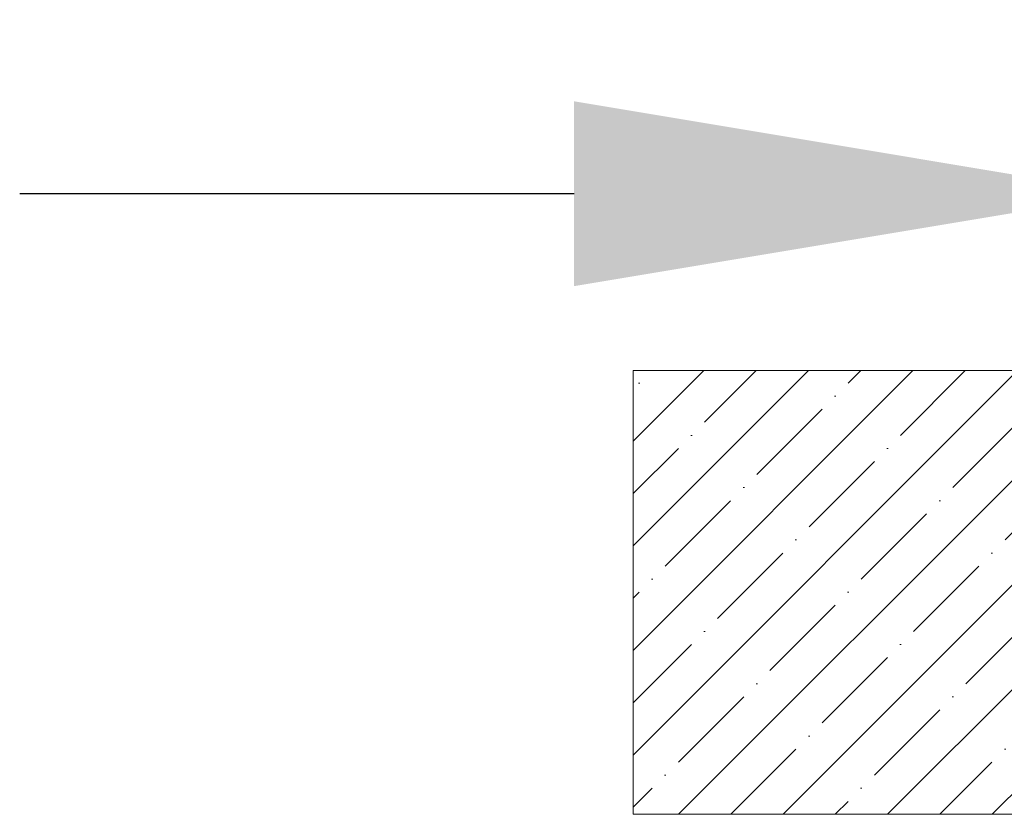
# Model space of a CAD drawing. Header units: inches. Extents: x 0 to 77643, y -44170 to 0.
# Tile 373 of 546: x 76050 to 76103, y -39501 to -39458. Entities that reach past the tile are written whole.
import ezdxf
from ezdxf.lldxf.tags import DXFTag

# ---------------------------------------------------------------- set-up
doc = ezdxf.new("R2010")
doc.units = ezdxf.units.IN
doc.header["$MEASUREMENT"] = 0
doc.layers.get('0').update_dxf_attribs({"lineweight": 0})
doc.layers.get('Defpoints').update_dxf_attribs({"lineweight": 0})
doc.styles.get("Standard").update_dxf_attribs({"font": 'arial.ttf', "width": 0.75})
tags = doc.linetypes.add('HIDDEN2', pattern=[4.7625, 3.175, -1.5875]).pattern_tags.tags
tags[6:7] = [DXFTag(74, 4), DXFTag(75, 0), DXFTag(340, '0'), DXFTag(46, 0.0), DXFTag(50, 0.0), DXFTag(44, 0.0), DXFTag(45, 0.0)]
tags[4:5] = [DXFTag(74, 4), DXFTag(75, 0), DXFTag(340, '0'), DXFTag(46, 0.0), DXFTag(50, 0.0), DXFTag(44, 0.0), DXFTag(45, 0.0)]
doc.dimstyles.get("Standard").update_dxf_attribs({"dimtxt": 0.18, "dimasz": 0.18, "dimexe": 0.18, "dimexo": 0.0625, "dimgap": 0.09, "dimtad": 0, "dimtih": 1, "dimtoh": 1, "dimdec": 4, "dimzin": 0, "dimdsep": 46, "dimtxsty": 'Standard', "dimcen": 0.09, "dimadec": 0, "dimazin": 0, "dimtfac": 1, "dimtdec": 4, "dimtofl": 0, "dimtmove": 0, "dimatfit": 3, "dimfxl": 1, "dimtolj": 1, "dimtzin": 0, "dimarcsym": 0})

# ---------------------------------------------------------------- blocks, each defined once
blk = doc.blocks.new('*D1795')
at = {"color": 0, "linetype": 'Continuous', "lineweight": -2}
for p, q in [((76079.997, -39467.518), (76049.997, -39467.518)), ((76109.997, -39496.402), (76109.997, -39467.338)), ((76178.397, -39496.402), (76178.397, -39467.338)), ((76208.397, -39467.518), (76238.397, -39467.518))]:
    blk.add_line(p, q, dxfattribs=at)
at = {"color": 0}
for points in [[(76079.997, -39472.518), (76079.997, -39462.518), (76109.997, -39467.518)], [(76208.397, -39462.518), (76208.397, -39472.518), (76178.397, -39467.518)]]:
    blk.add_solid(points, dxfattribs=at)
at = {"layer": 'Defpoints', "color": 0}
for p in [(76178.397, -39467.518), (76109.997, -39496.465), (76178.397, -39496.465)]:
    blk.add_point(p, dxfattribs=at)
at = {"linetype": 'Continuous', "lineweight": 20, "ltscale": 12, "insert": (76144.197, -39447.518), "char_height": 30, "attachment_point": 5}
blk.add_mtext('\\A1;\\A1;W {}', dxfattribs=at)

msp = doc.modelspace()

# ---------------------------------------------------------------- hatches: boundary and pattern name
at = {"linetype": 'Continuous'}
h = msp.add_hatch(dxfattribs=at)
h.set_pattern_fill('ANSI35', color=256, scale=0.629921, angle=0.000009, style=0, pattern_type=2)
h.set_pattern_definition([(45, (76057.3533, -39829.196), (-2.828427, 2.828427), []), (45, (76060.1817, -39829.196), (-2.828427, 2.828427), [5, -1, 0, -1])])
h.paths.add_polyline_path([(76083.1973, -39477.0881), (76083.1973, -39501.0881), (76108.1973, -39501.0881), (76108.1973, -39477.0881)])

# ---------------------------------------------------------------- linework, layer by layer
at = {"linetype": 'HIDDEN2'}
msp.add_line((76083.1973, -39477.0881), (76083.1973, -39501.0881), dxfattribs=at)
at = {"linetype": 'Continuous'}
for p, q in [((76108.1973, -39477.0881), (76083.1973, -39477.0881)), ((76108.1973, -39501.0881), (76083.1973, -39501.0881))]:
    msp.add_line(p, q, dxfattribs=at)

# ---------------------------------------------------------------- dimensions: what is measured, and where the dimension line sits
at = {"color": 6, "linetype": 'Continuous', "lineweight": 20}
dim = msp.add_linear_dim(base=(76178.3973, -39467.5179), p1=(76109.9973, -39496.4647), p2=(76178.3973, -39496.4647), angle=0, text='\\A1;W {}', dimstyle='Standard', override={"dimtxt": 30, "dimasz": 30, "dimgap": 5, "dimtad": 1, "dimtih": 0, "dimtoh": 0, "dimclrt": 256}, dxfattribs=at)
dim.commit()
dim.dimension.update_dxf_attribs({"geometry": '*D1795', "text_midpoint": (76144.1973, -39467.5179), "dimtype": 161})

doc.saveas('drawing.dxf')
